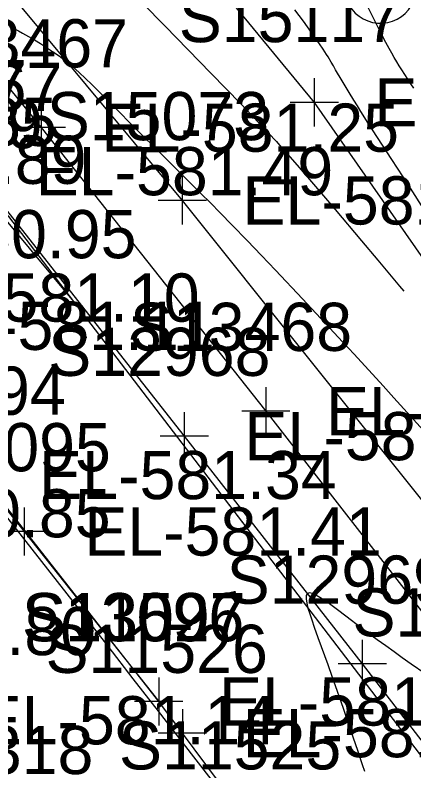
# Model space of a CAD drawing. Extents: x 1729869 to 1735532, y 648588 to 653771.
# Drawn here: x 1731377.9 to 1731411, y 651840.7 to 651903.5 of the extents above; entities that cross this region are included whole.
import ezdxf

# ---------------------------------------------------------------- set-up
doc = ezdxf.new("R2010")
doc.units = 0
for name, color, linetype in [('SURVEY - CENTERLINE - Preliminary', 7, 'Continuous'), ('SURVEY - CONTOURS - Index with Text', 7, 'Continuous'), ('SURVEY - CONTOURS - Intermediate with optional Text', 7, 'Continuous'), ('SURVEY - DRAINAGE - Area Shapes', 7, 'Continuous'), ('SURVEY - DRAINAGE - Area Shapes Text', 7, 'Continuous'), ('SURVEY - DTM - Breaklines', 7, 'Continuous'), ('SURVEY - DTM - Breaklines - Points - Elevations', 7, 'Continuous'), ('SURVEY - DTM - Breaklines - Points - Locators', 7, 'Continuous'), ('SURVEY - DTM - Breaklines - Points - Numbers', 7, 'Continuous'), ('SURVEY - ROADSIDE BARRIERS - Points - Elevations', 7, 'Continuous'), ('SURVEY - TRAFFIC CONTROL - Pavement Marking - Points - Elevations', 7, 'Continuous'), ('SURVEY - TRAFFIC CONTROL - Pavement Marking - Points - Locators', 7, 'Continuous'), ('SURVEY - TRAFFIC CONTROL - Pavement Marking - Points - Numbers', 7, 'Continuous'), ('SURVEY - TRAFFIC CONTROL - Pavement Marking with Text', 7, 'Continuous'), ('SURVEY - TRANSPORTATION - Features', 7, 'Continuous'), ('SURVEY - TRANSPORTATION - Features - Points - Elevations', 7, 'Continuous'), ('SURVEY - TRANSPORTATION - Features - Points - Locators', 7, 'Continuous'), ('SURVEY - TRANSPORTATION - Features - Points - Numbers', 7, 'Continuous'), ('SURVEY - TRANSPORTATION - Roads', 7, 'Continuous'), ('SURVEY - TRANSPORTATION - Roads - Points - Elevations', 7, 'Continuous'), ('SURVEY - TRANSPORTATION - Roads - Points - Locators', 7, 'Continuous'), ('SURVEY - TRANSPORTATION - Roads - Points - Numbers', 7, 'Continuous'), ('SURVEY - VEGETATION - Features with Text', 7, 'Continuous')]:
    doc.layers.add(name, color=color, linetype=linetype)

msp = doc.modelspace()

# ---------------------------------------------------------------- linework, layer by layer
at = {"layer": 'SURVEY - CENTERLINE - Preliminary'}
msp.add_arc((1729018.342, 650008.232), 3000, 36.727042, 45.05905, dxfattribs=at)
at = {"layer": 'SURVEY - CONTOURS - Index with Text'}
for points in [[(1731376.212, 651916.89), (1731379.682, 651913.401), (1731383.143, 651909.9), (1731386.595, 651906.389), (1731390.357, 651902.538), (1731394.142, 651898.647), (1731396.659, 651896.05), (1731397.544, 651895.129), (1731398.179, 651894.461), (1731398.935, 651893.657), (1731399.585, 651892.954), (1731399.996, 651892.502), (1731400.41, 651892.04), (1731400.712, 651891.697), (1731401.326, 651890.993), (1731402.669, 651889.429), (1731403.496, 651888.461), (1731404.478, 651887.301), (1731406.66, 651884.718), (1731408.006, 651883.114), (1731409.806, 651880.962), (1731410.152, 651880.547)], [(1731411.969, 651887.112), (1731410.571, 651889.295), (1731409.173, 651891.465), (1731407.214, 651894.492), (1731406.602, 651895.449), (1731406.305, 651895.919), (1731406.017, 651896.381), (1731405.625, 651897.02), (1731405.292, 651897.572), (1731405.042, 651897.997), (1731404.503, 651898.924), (1731404.319, 651899.238), (1731404.13, 651899.556), (1731403.871, 651899.979), (1731403.744, 651900.18), (1731403.459, 651900.621), (1731403.158, 651901.073), (1731402.843, 651901.533), (1731402.514, 651902.001), (1731402.175, 651902.475), (1731401.825, 651902.953), (1731401.474, 651903.427), (1731401.116, 651903.903)]]:
    msp.add_lwpolyline(points, dxfattribs=at)
at = {"layer": 'SURVEY - CONTOURS - Intermediate with optional Text'}
for points in [[(1731411.001, 651897.375), (1731410.75, 651897.747), (1731410.499, 651898.125), (1731410.247, 651898.511), (1731409.995, 651898.906), (1731409.787, 651899.24), (1731409.578, 651899.582), (1731409.368, 651899.934), (1731409.158, 651900.295), (1731408.948, 651900.669), (1731408.664, 651901.189), (1731408.303, 651901.881), (1731407.941, 651902.598), (1731407.224, 651904.042)], [(1731377.564, 651902.484), (1731378.201, 651902.137), (1731378.522, 651901.959), (1731379.02, 651901.68), (1731379.521, 651901.39), (1731380.023, 651901.09), (1731380.523, 651900.776), (1731381.021, 651900.446), (1731381.557, 651900.067), (1731381.843, 651899.853), (1731382.123, 651899.634), (1731382.193, 651899.578), (1731382.708, 651899.148), (1731383.229, 651898.684), (1731383.755, 651898.196), (1731384.281, 651897.689), (1731384.806, 651897.173), (1731385.63, 651896.348), (1731388.38, 651893.58), (1731389.604, 651892.356), (1731392.254, 651889.726), (1731393.323, 651888.655), (1731394.115, 651887.856), (1731394.93, 651887.027), (1731395.916, 651886.014), (1731397.151, 651884.734), (1731398.352, 651883.482), (1731399.507, 651882.268), (1731401.751, 651879.893), (1731402.889, 651878.679), (1731405.109, 651876.296), (1731406.031, 651875.299), (1731408.44, 651872.676), (1731409.345, 651871.686), (1731412.081, 651868.666)], [(1731411.917, 651848.793), (1731410.785, 651849.575), (1731410.03, 651850.102), (1731409.348, 651850.584), (1731408.659, 651851.077), (1731407.958, 651851.587), (1731407.53, 651851.903), (1731406.662, 651852.552), (1731405.35, 651853.545), (1731404.661, 651854.067), (1731404.211, 651854.401), (1731403.99, 651854.562), (1731403.584, 651854.848), (1731403.202, 651855.098), (1731402.857, 651855.297), (1731402.56, 651855.428), (1731402.323, 651855.476), (1731402.157, 651855.424), (1731402.07, 651855.259), (1731402.058, 651854.991), (1731402.109, 651854.637), (1731402.21, 651854.216), (1731402.35, 651853.744), (1731402.517, 651853.238), (1731402.724, 651852.642), (1731403.031, 651851.784), (1731403.845, 651849.54), (1731404.195, 651848.566), (1731404.633, 651847.325), (1731405.126, 651845.904), (1731405.745, 651844.1), (1731406.338, 651842.345), (1731406.704, 651841.248), (1731406.887, 651840.691)]]:
    msp.add_lwpolyline(points, dxfattribs=at)
at = {"layer": 'SURVEY - DRAINAGE - Area Shapes'}
msp.add_lwpolyline([(1731447.67, 651794.75), (1731494.62, 651848.132), (1731494.044, 651850.166), (1731316.797, 652088.672), (1731252.279, 652032.718), (1731331.927, 651940.868), (1731377.361, 651886.729)], close=True, dxfattribs=at)
at = {"layer": 'SURVEY - DRAINAGE - Area Shapes Text'}
msp.add_lwpolyline([(1731252.279, 652032.718), (1731252.279, 652032.718), (1731331.927, 651940.868), (1731382.756, 651879.672), (1731447.67, 651794.75), (1731482.093, 651747.619), (1731463.009, 651708.574), (1731417.334, 651769.604), (1731372.727, 651826.43), (1731331.142, 651879.707), (1731270.184, 651948.802), (1731219.221, 652002.428), (1731149.8, 652071.308), (1731071.45, 652144.137), (1731094.843, 652173.647), (1731097.142, 652171.409), (1731179.777, 652109.245)], close=True, dxfattribs=at)
at = {"layer": 'SURVEY - DTM - Breaklines'}
for points in [[(1731334.173, 651982.596), (1731340.694, 651974.7), (1731370.886, 651934.84), (1731402.73, 651896.208), (1731431.321, 651855.159), (1731462.856, 651816.298), (1731496.995, 651790.22), (1731518.354, 651743.794), (1731543.329, 651700.057), (1731571.518, 651658.721), (1731573.975, 651653.989)], [(1731329.074, 651966.061), (1731359.729, 651926.546), (1731391.78, 651888.069), (1731423.005, 651848.978), (1731455.159, 651810.576), (1731479.951, 651777.549), (1731506.268, 651734.811), (1731535.375, 651694.144), (1731562.198, 651652.748), (1731588.043, 651609.921), (1731613.605, 651566.913), (1731639.146, 651523.891), (1731667.1, 651482.416), (1731693.639, 651440.035), (1731719.242, 651397.052), (1731747.215, 651355.589), (1731769.127, 651321.344), (1731788.96, 651288.223), (1731795.994, 651292.731)]]:
    msp.add_lwpolyline(points, dxfattribs=at)
at = {"layer": 'SURVEY - DTM - Breaklines - Points - Locators'}
for p, q in [((1731402.73, 651898.208), (1731402.73, 651894.208)), ((1731404.73, 651896.208), (1731400.73, 651896.208)), ((1731391.78, 651890.069), (1731391.78, 651886.069)), ((1731393.78, 651888.069), (1731389.78, 651888.069))]:
    msp.add_line(p, q, dxfattribs=at)
at = {"layer": 'SURVEY - TRAFFIC CONTROL - Pavement Marking - Points - Locators'}
for p, q in [((1731389.825, 651848.468), (1731389.825, 651844.468)), ((1731391.825, 651846.468), (1731387.825, 651846.468)), ((1731391.786, 651845.839), (1731391.786, 651841.839)), ((1731393.786, 651843.839), (1731389.786, 651843.839))]:
    msp.add_line(p, q, dxfattribs=at)
at = {"layer": 'SURVEY - TRAFFIC CONTROL - Pavement Marking with Text'}
msp.add_lwpolyline([(1731554.321, 651618.355), (1731535.416, 651646.616), (1731528.707, 651656.567), (1731524.142, 651663.137), (1731515.012, 651676.277), (1731502.408, 651694.31), (1731480.294, 651725.214), (1731466.027, 651744.515), (1731446.928, 651770.193), (1731442.141, 651776.602), (1731426.55, 651797.411), (1731415.733, 651811.798), (1731407.336, 651823.001), (1731397.767, 651835.825), (1731391.786, 651843.839), (1731389.825, 651846.468)], dxfattribs=at)
at = {"layer": 'SURVEY - TRANSPORTATION - Features'}
msp.add_lwpolyline([(1731258.402, 652039.18), (1731278.681, 652016.879), (1731284.056, 652009.864), (1731303.088, 651986.573), (1731322.547, 651963.645), (1731341.9, 651940.638), (1731361.109, 651917.48), (1731380.078, 651894.112), (1731398.716, 651870.573), (1731417.161, 651846.862), (1731435.465, 651822.971), (1731453.412, 651798.904), (1731471.112, 651774.585), (1731488.583, 651750.084), (1731505.82, 651725.418)], dxfattribs=at)
at = {"layer": 'SURVEY - TRANSPORTATION - Features - Points - Locators'}
for p, q in [((1731380.078, 651896.112), (1731380.078, 651892.112)), ((1731382.078, 651894.112), (1731378.078, 651894.112)), ((1731398.716, 651872.573), (1731398.716, 651868.573)), ((1731400.716, 651870.573), (1731396.716, 651870.573))]:
    msp.add_line(p, q, dxfattribs=at)
at = {"layer": 'SURVEY - TRANSPORTATION - Roads'}
for points in [[(1731269.804, 652013.975), (1731291.041, 651990.04), (1731301.561, 651977.986), (1731315.932, 651961.331), (1731325.019, 651950.684), (1731350.665, 651919.992), (1731374.621, 651890.497), (1731391.943, 651868.499), (1731406.718, 651849.586), (1731426.267, 651824.251), (1731439.451, 651806.638), (1731451.385, 651790.587), (1731473.705, 651759.831), (1731495.592, 651728.764)], [(1731389.825, 651846.468), (1731363.537, 651880.004), (1731354.147, 651891.444), (1731351.684, 651894.595), (1731349.211, 651897.739), (1731327.573, 651923.962), (1731313.451, 651940.828), (1731296.544, 651960.578), (1731283.394, 651975.645), (1731259.51, 652002.579)], [(1731364.785, 651877.657), (1731374.908, 651865.269), (1731378.65, 651860.579), (1731389.825, 651846.468)]]:
    msp.add_lwpolyline(points, dxfattribs=at)
at = {"layer": 'SURVEY - TRANSPORTATION - Roads - Points - Locators'}
for p, q in [((1731391.943, 651870.499), (1731391.943, 651866.499)), ((1731393.943, 651868.499), (1731389.943, 651868.499)), ((1731378.65, 651862.579), (1731378.65, 651858.579)), ((1731380.65, 651860.579), (1731376.65, 651860.579)), ((1731406.718, 651851.586), (1731406.718, 651847.586)), ((1731408.718, 651849.586), (1731404.718, 651849.586)), ((1731389.825, 651848.468), (1731389.825, 651844.468)), ((1731389.825, 651848.468), (1731389.825, 651844.468)), ((1731391.825, 651846.468), (1731387.825, 651846.468)), ((1731391.825, 651846.468), (1731387.825, 651846.468))]:
    msp.add_line(p, q, dxfattribs=at)
at = {"layer": 'SURVEY - VEGETATION - Features with Text'}
msp.add_arc((1731408.219, 651905.799), 3.016, 210.11828, 336.96395, dxfattribs=at)

# ---------------------------------------------------------------- texts
at = {"layer": 'SURVEY - DTM - Breaklines - Points - Elevations'}
for s, p in [('EL-579.40', (1731407.73, 651894.208)), ('EL-581.20', (1731396.78, 651886.069))]:
    msp.add_text(s, height=4, dxfattribs=at).set_placement(p)
at = {"layer": 'SURVEY - DTM - Breaklines - Points - Numbers'}
for s, p in [('S15117', (1731391.49, 651901.208)), ('S15073', (1731380.54, 651893.069))]:
    msp.add_text(s, height=4, dxfattribs=at).set_placement(p)
at = {"layer": 'SURVEY - ROADSIDE BARRIERS - Points - Elevations'}
msp.add_text('EL-580.80', height=4, dxfattribs=at).set_placement((1731359.94, 651850.315))
at = {"layer": 'SURVEY - TRAFFIC CONTROL - Pavement Marking - Points - Elevations'}
for s, p in [('EL-581.63', (1731394.825, 651844.468)), ('EL-581.64', (1731396.786, 651841.839))]:
    msp.add_text(s, height=4, dxfattribs=at).set_placement(p)
at = {"layer": 'SURVEY - TRAFFIC CONTROL - Pavement Marking - Points - Numbers'}
for s, p in [('S11527', (1731378.585, 651851.468)), ('S11526', (1731380.436, 651848.839)), ('S11525', (1731386.527, 651840.825))]:
    msp.add_text(s, height=4, dxfattribs=at).set_placement(p)
at = {"layer": 'SURVEY - TRANSPORTATION - Features - Points - Elevations'}
for s, p in [('EL-581.25', (1731385.078, 651892.112)), ('EL-581.66', (1731403.716, 651868.573))]:
    msp.add_text(s, height=4, dxfattribs=at).set_placement(p)
at = {"layer": 'SURVEY - TRANSPORTATION - Features - Points - Numbers'}
for s, p in [('S13467', (1731368.838, 651899.112)), ('S13468', (1731387.429, 651875.573)), ('S13469', (1731405.906, 651851.862))]:
    msp.add_text(s, height=4, dxfattribs=at).set_placement(p)
at = {"layer": 'SURVEY - TRANSPORTATION - Roads - Points - Elevations'}
for s, p in [('EL-580.77', (1731354.211, 651895.739)), ('EL-580.85', (1731356.684, 651892.595)), ('EL-580.79', (1731355.515, 651892.4)), ('EL-580.89', (1731359.147, 651889.444)), ('EL-581.49', (1731379.621, 651888.497)), ('EL-580.95', (1731363.298, 651883.268)), ('EL-581.10', (1731368.537, 651878.004)), ('EL-581.11', (1731369.785, 651875.657)), ('EL-581.11', (1731369.785, 651875.657)), ('EL-581.84', (1731396.943, 651866.499)), ('EL-581.34', (1731379.908, 651863.269)), ('EL-580.85', (1731361.148, 651860.097)), ('EL-581.41', (1731383.65, 651858.579)), ('EL-581.63', (1731394.825, 651844.468)), ('EL-581.63', (1731394.825, 651844.468)), ('EL-581.14', (1731374.881, 651842.911))]:
    msp.add_text(s, height=4, dxfattribs=at).set_placement(p)
at = {"layer": 'SURVEY - TRANSPORTATION - Roads - Points - Numbers'}
for s, p in [('S12967', (1731363.381, 651895.497)), ('S12968', (1731380.656, 651873.499)), ('S13094', (1731363.668, 651870.269)), ('S13095', (1731367.41, 651865.579)), ('S12969', (1731395.463, 651854.586)), ('S13096', (1731378.475, 651851.468)), ('S13097', (1731378.585, 651851.468)), ('S12318', (1731365.963, 651840.441))]:
    msp.add_text(s, height=4, dxfattribs=at).set_placement(p)

doc.saveas('drawing.dxf')
